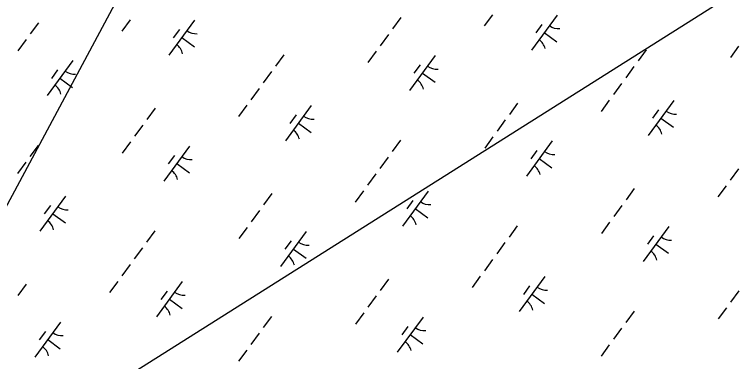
# Model space of a CAD drawing. Extents: x 3905714 to 3926767, y 183354 to 205755.
# Drawn here: x 3915973 to 3916807, y 187745 to 188144 of the extents above; entities that cross this region are included whole.
import ezdxf

# ---------------------------------------------------------------- set-up
doc = ezdxf.new("R2010")
doc.units = 0
doc.layers.add('V-UTIL-LINE', color=7, linetype='Continuous')
doc.layers.add('V-WETL-SWMP', color=7, linetype='Continuous')

msp = doc.modelspace()

# ---------------------------------------------------------------- linework, layer by layer
at = {"layer": 'V-UTIL-LINE'}
for points in [[(3922094.67, 198742.56), (3921080.02, 197477.61), (3915734.79, 187496.67)], [(3915141.88, 186857.82), (3915602.26, 187412.44), (3917208.62, 188427.22), (3918201.85, 190592.37), (3918499.52, 191341.67), (3918705.19, 192156.56), (3920335.23, 195367.27), (3921815.24, 198099.69), (3922187.19, 198661.56)]]:
    msp.add_lwpolyline(points, dxfattribs=at)
at = {"layer": 'V-WETL-SWMP'}
for p, q in [((3916105.97, 188138.13), (3916096.52, 188125.22)), ((3916180.16, 188137.8), (3916150.61, 188097.47)), ((3916417.24, 188140.66), (3916407.78, 188127.76)), ((3916522.65, 188143.95), (3916513.19, 188131.05)), ((3916596.83, 188143.63), (3916567.28, 188103.29)), ((3916000.56, 188134.84), (3915991.11, 188121.93)), ((3916579.38, 188132.86), (3916572.29, 188123.18)), ((3916162.7, 188127.03), (3916155.61, 188117.35)), ((3916403.05, 188121.3), (3916393.6, 188108.4)), ((3916582.06, 188123.46), (3916596.58, 188112.82)), ((3915986.38, 188115.48), (3915976.92, 188102.57)), ((3916165.38, 188117.63), (3916179.9, 188107)), ((3916699.38, 188103.73), (3916689.92, 188090.82)), ((3916805.54, 188107.77), (3916796.08, 188094.86)), ((3916282.71, 188097.9), (3916273.25, 188085)), ((3916388.87, 188101.94), (3916379.41, 188089.04)), ((3916456.88, 188097.11), (3916427.33, 188056.78)), ((3916040.2, 188091.29), (3916010.65, 188050.95)), ((3916439.42, 188086.34), (3916432.33, 188076.66)), ((3916022.75, 188080.52), (3916015.66, 188070.84)), ((3916268.52, 188078.54), (3916259.07, 188065.64)), ((3916685.19, 188084.37), (3916675.74, 188071.46)), ((3916025.43, 188071.12), (3916039.95, 188060.48)), ((3916442.1, 188076.94), (3916456.62, 188066.31)), ((3916671.01, 188065.01), (3916661.55, 188052.1)), ((3916254.34, 188059.18), (3916244.88, 188046.28)), ((3916656.83, 188045.65), (3916647.37, 188032.74)), ((3916731.01, 188045.32), (3916701.46, 188004.99)), ((3916134.74, 188036.53), (3916125.29, 188023.63)), ((3916240.15, 188039.82), (3916230.7, 188026.92)), ((3916314.34, 188039.5), (3916284.79, 187999.16)), ((3916551.41, 188042.36), (3916541.96, 188029.45)), ((3916296.88, 188028.73), (3916289.79, 188019.05)), ((3916713.56, 188034.55), (3916706.46, 188024.87)), ((3916537.23, 188023), (3916527.77, 188010.09)), ((3916716.23, 188025.15), (3916730.75, 188014.52)), ((3916120.56, 188017.17), (3916111.1, 188004.27)), ((3916299.56, 188019.33), (3916314.08, 188008.69)), ((3916523.05, 188003.64), (3916513.59, 187990.73)), ((3916106.37, 187997.81), (3916096.92, 187984.9)), ((3916416.88, 187999.6), (3916407.43, 187986.69)), ((3916591.06, 187998.81), (3916561.51, 187958.47)), ((3916000.21, 187993.77), (3915990.76, 187980.87)), ((3916174.38, 187992.98), (3916144.83, 187952.65)), ((3916573.6, 187988.04), (3916566.51, 187978.36)), ((3916156.93, 187982.21), (3916149.84, 187972.53)), ((3916402.7, 187980.24), (3916393.24, 187967.33)), ((3916576.28, 187978.64), (3916590.8, 187968)), ((3915986.03, 187974.41), (3915976.57, 187961.51)), ((3916159.61, 187972.81), (3916174.13, 187962.18)), ((3916805.19, 187966.7), (3916795.73, 187953.8)), ((3916388.52, 187960.88), (3916379.06, 187947.97)), ((3916791.01, 187947.34), (3916781.55, 187934.44)), ((3916268.92, 187938.23), (3916259.46, 187925.32)), ((3916374.33, 187941.52), (3916364.88, 187928.61)), ((3916448.52, 187941.19), (3916418.97, 187900.86)), ((3916685.59, 187944.05), (3916676.14, 187931.14)), ((3916031.84, 187935.36), (3916002.29, 187895.03)), ((3916431.06, 187930.42), (3916423.97, 187920.74)), ((3916014.39, 187924.6), (3916007.3, 187914.92)), ((3916433.74, 187921.02), (3916448.26, 187910.38)), ((3916671.41, 187924.69), (3916661.95, 187911.78)), ((3916017.07, 187915.2), (3916031.59, 187904.56)), ((3916254.74, 187918.87), (3916245.28, 187905.96)), ((3916657.23, 187905.33), (3916647.77, 187892.42)), ((3916134.39, 187895.47), (3916124.93, 187882.56)), ((3916240.55, 187899.51), (3916231.1, 187886.6)), ((3916308.56, 187894.67), (3916279.01, 187854.34)), ((3916551.06, 187901.29), (3916541.61, 187888.39)), ((3916725.23, 187900.5), (3916695.68, 187860.17)), ((3916707.78, 187889.73), (3916700.69, 187880.05)), ((3916291.11, 187883.91), (3916284.02, 187874.23)), ((3916536.88, 187881.93), (3916527.42, 187869.03)), ((3916710.46, 187880.33), (3916724.98, 187869.69)), ((3916120.21, 187876.11), (3916110.75, 187863.2)), ((3916293.79, 187874.51), (3916308.31, 187863.87)), ((3916522.7, 187862.57), (3916513.24, 187849.67)), ((3916106.02, 187856.75), (3916096.57, 187843.84)), ((3916091.84, 187837.39), (3916082.38, 187824.48)), ((3916166.02, 187837.06), (3916136.47, 187796.73)), ((3916403.1, 187839.92), (3916393.64, 187827.01)), ((3916508.51, 187843.21), (3916499.06, 187830.31)), ((3916582.7, 187842.88), (3916553.15, 187802.55)), ((3915986.43, 187834.09), (3915976.97, 187821.19)), ((3916565.24, 187832.12), (3916558.15, 187822.44)), ((3916148.57, 187826.29), (3916141.48, 187816.61)), ((3916388.92, 187820.56), (3916379.46, 187807.65)), ((3916567.92, 187822.72), (3916582.44, 187812.08)), ((3916805.59, 187826.39), (3916796.13, 187813.48)), ((3916151.25, 187816.89), (3916165.77, 187806.25)), ((3916791.41, 187807.02), (3916781.95, 187794.12)), ((3916268.57, 187797.16), (3916259.11, 187784.25)), ((3916374.73, 187801.2), (3916365.28, 187788.29)), ((3916442.74, 187796.37), (3916413.19, 187756.03)), ((3916685.24, 187802.99), (3916675.79, 187790.08)), ((3916026.07, 187790.54), (3915996.52, 187750.21)), ((3916008.61, 187779.78), (3916001.52, 187770.1)), ((3916425.29, 187785.6), (3916418.2, 187775.92)), ((3916671.06, 187783.63), (3916661.6, 187770.72)), ((3916011.29, 187770.38), (3916025.81, 187759.74)), ((3916254.39, 187777.8), (3916244.93, 187764.89)), ((3916427.97, 187776.2), (3916442.49, 187765.56)), ((3916656.88, 187764.27), (3916647.42, 187751.36)), ((3916240.2, 187758.44), (3916230.75, 187745.53))]:
    msp.add_line(p, q, dxfattribs=at)
for centre, start, end in [((3916598.57, 188145.6), 232.99998, 274.54364), ((3916181.9, 188139.78), 232.99998, 274.54364), ((3916565.92, 188101.04), 12.99998, 54.54364), ((3916149.25, 188095.21), 12.99998, 54.54364), ((3916041.94, 188093.26), 232.99998, 274.54364), ((3916458.62, 188099.09), 232.99998, 274.54364), ((3916009.29, 188048.7), 12.99998, 54.54364), ((3916425.97, 188054.52), 12.99998, 54.54364), ((3916732.75, 188047.29), 232.99998, 274.54364), ((3916316.08, 188041.47), 232.99998, 274.54364), ((3916700.1, 188002.73), 12.99998, 54.54364), ((3916283.43, 187996.91), 12.99998, 54.54364), ((3916592.8, 188000.78), 232.99998, 274.54364), ((3916176.12, 187994.95), 232.99998, 274.54364), ((3916560.15, 187956.22), 12.99998, 54.54364), ((3916143.47, 187950.39), 12.99998, 54.54364), ((3916450.26, 187943.16), 232.99998, 274.54364), ((3916033.58, 187937.34), 232.99998, 274.54364), ((3916417.61, 187898.6), 12.99998, 54.54364), ((3916000.93, 187892.78), 12.99998, 54.54364), ((3916726.98, 187902.47), 232.99998, 274.54364), ((3916310.3, 187896.65), 232.99998, 274.54364), ((3916694.33, 187857.91), 12.99998, 54.54364), ((3916277.65, 187852.09), 12.99998, 54.54364), ((3916584.44, 187844.86), 232.99998, 274.54364), ((3916167.76, 187839.03), 232.99998, 274.54364), ((3916551.79, 187800.3), 12.99998, 54.54364), ((3916135.11, 187794.47), 12.99998, 54.54364), ((3916027.81, 187792.52), 232.99998, 274.54364), ((3916444.48, 187798.34), 232.99998, 274.54364), ((3915995.16, 187747.95), 12.99998, 54.54364), ((3916411.83, 187753.78), 12.99998, 54.54364)]:
    msp.add_arc(centre, 17.62, start, end, dxfattribs=at)

doc.saveas('drawing.dxf')
